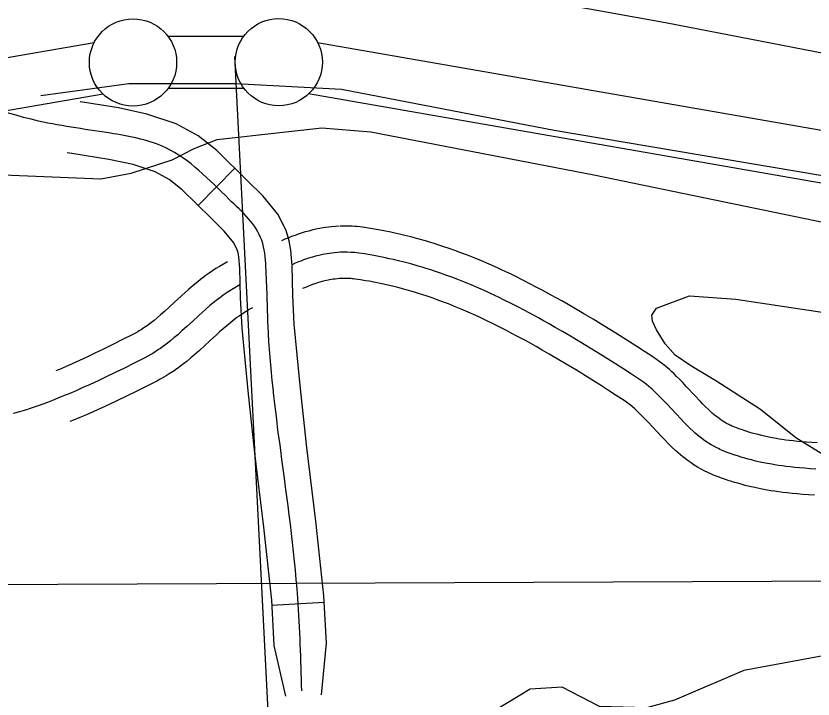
# Model space of a CAD drawing. Extents: x 3508733 to 3546731, y 546897 to 572481.
# Drawn here: x 3519868.3 to 3520325, y 566345.4 to 566737 of the extents above; entities that cross this region are included whole.
import ezdxf

# ---------------------------------------------------------------- set-up
doc = ezdxf.new("R2010")
doc.units = 0
for name, color, linetype in [('V-FLOD-BASE', 7, 'Continuous'), ('V-LEVE-TOET', 7, 'Continuous'), ('V-RIVR-EDGE', 7, 'Continuous'), ('V-RIVR-RANG', 7, 'Continuous'), ('V-ROAD-CNTR', 7, 'Continuous'), ('V-SITE-VEGE', 7, 'Continuous'), ('V-SURV-LINE', 7, 'Continuous'), ('V-TOPO-MINR', 7, 'Continuous')]:
    doc.layers.add(name, color=color, linetype=linetype)

msp = doc.modelspace()

# ---------------------------------------------------------------- linework, layer by layer
at = {"layer": 'V-FLOD-BASE'}
msp.add_lwpolyline([(3519882.53, 566691.51), (3519933.03, 566698.3), (3519994.31, 566698.37), (3520054.78, 566694.96), (3520176.69, 566671.45), (3520329.21, 566645.65), (3520453.06, 566622.12), (3520579.59, 566596.23), (3520635.32, 566585.51), (3520686.83, 566578.32), (3520779.43, 566569.89), (3520915.02, 566555.92), (3521047.91, 566542.76), (3521200.18, 566528.99), (3521368.73, 566513.87), (3521509.85, 566508.75), (3521599.02, 566504.63)], dxfattribs=at)
at = {"layer": 'V-LEVE-TOET'}
for points in [[(3519136.95, 566645.72), (3519372.12, 566675.92), (3519489.29, 566696.05), (3519621.78, 566720.12), (3519657.19, 566727.44), (3519677.73, 566730.33), (3519809.4, 566750.53), (3519924.32, 566763.95), (3519998.4, 566766.58), (3520053.8, 566762.46), (3520145.94, 566750.55), (3520240.34, 566733.18), (3520349.82, 566712.15), (3520483.71, 566688.9), (3520602.97, 566675.12), (3520716.83, 566664.12), (3520853.14, 566649.76), (3521009.68, 566640.98), (3521180.11, 566626.23), (3521374.6, 566613.53), (3521554.75, 566602.16), (3521650.47, 566597.95), (3521677.61, 566597.25)], [(3519138.88, 566534.03), (3519281.88, 566560.69), (3519413.73, 566581.67), (3519589.17, 566614.56), (3519699.83, 566636.3), (3519749.31, 566644.27), (3519784.25, 566647.23), (3519818.9, 566647.6), (3519916.85, 566643.64), (3519934.21, 566646.8), (3519957.69, 566654.58), (3519970.32, 566661.12), (3519983.57, 566666.14), (3520021.21, 566670.31), (3520043.48, 566672.8), (3520071.64, 566670.66), (3520199.35, 566645.93), (3520337.1, 566617.45), (3520480.54, 566589.69), (3520619.04, 566558.1), (3520666.79, 566551.09), (3520747.13, 566543.96)]]:
    msp.add_lwpolyline(points, dxfattribs=at)
at = {"layer": 'V-RIVR-EDGE'}
msp.add_lwpolyline([(3520341.16, 566372.01), (3520285.38, 566361.73), (3520245.51, 566344.67), (3520229.57, 566340.42), (3520202.61, 566341.1), (3520181.19, 566352.18), (3520162.81, 566351), (3520137.65, 566335.75), (3520075.09, 566310.78), (3519983.07, 566268.12), (3519915.01, 566246.84), (3519897.26, 566254.24), (3519873.97, 566252.46), (3519824.3, 566237.26)], dxfattribs=at)
at = {"layer": 'V-RIVR-RANG'}
msp.add_line((3519993.45, 566713.81), (3520044.24, 565715.1), dxfattribs=at)
at = {"layer": 'V-ROAD-CNTR'}
for p, q in [((3519972.6, 566628.38), (3519993.64, 566649.76)), ((3520014.94, 566399.24), (3520044.9, 566400.94))]:
    msp.add_line(p, q, dxfattribs=at)
for points in [[(3520043.36, 566347.88), (3520046.23, 566377.37), (3520044.69, 566404.51), (3520040.02, 566447.38), (3520034.85, 566489.68), (3520031.15, 566525.09), (3520027.71, 566560.27), (3520026.93, 566576.7), (3520026.48, 566593.94), (3520025.79, 566602.73), (3520024.83, 566608.07), (3520023.1, 566613.93), (3520018.36, 566623.36), (3520009.71, 566633.92), (3520000.96, 566642.56), (3519983.43, 566659.81), (3519972.7, 566668.27), (3519960.12, 566675.21), (3519943.25, 566680.78), (3519926.97, 566684.26), (3519905.17, 566687.72), (3519904.97, 566687.75)], [(3520022.97, 566347.06), (3520016.26, 566376.07), (3520014.79, 566402.03), (3520010.21, 566443.94), (3520005.04, 566486.3), (3520001.3, 566522.07), (3519997.78, 566558.1), (3519996.94, 566575.6), (3519996.51, 566592.37), (3519995.99, 566598.91), (3519995.59, 566601.16), (3519995.1, 566602.84), (3519993.04, 566606.92), (3519987.5, 566613.69), (3519979.9, 566621.19), (3519963.56, 566637.27), (3519956.05, 566643.19), (3519948.07, 566647.6), (3519935.39, 566651.79), (3519921.48, 566654.76), (3519900.19, 566658.13), (3519897.55, 566658.6)], [(3520286.4, 566499.01), (3520284.47, 566499.65), (3520283.17, 566500.11), (3520281.13, 566500.86), (3520279.13, 566501.64), (3520278.46, 566501.91), (3520277.82, 566502.19), (3520277.2, 566502.48), (3520276.65, 566502.75), (3520275.4, 566503.41), (3520274.27, 566504.07), (3520273.18, 566504.75), (3520272.13, 566505.45), (3520271.12, 566506.17), (3520270.13, 566506.91), (3520269.18, 566507.66), (3520268.26, 566508.42), (3520267.37, 566509.19), (3520266.53, 566509.93), (3520264.79, 566511.55), (3520263.18, 566513.12), (3520261.66, 566514.67), (3520260.23, 566516.15), (3520257.43, 566519.16), (3520252.35, 566524.65), (3520250.31, 566526.81), (3520248.47, 566528.7), (3520246.81, 566530.36), (3520245.3, 566531.82), (3520243.94, 566533.09), (3520242.68, 566534.24), (3520240.52, 566536.1), (3520238.79, 566537.52), (3520237.38, 566538.61), (3520235.32, 566540.12), (3520233.25, 566541.52), (3520228.43, 566544.66), (3520224.01, 566547.51), (3520219.84, 566550.18), (3520212.03, 566555.12), (3520205.13, 566559.4), (3520199.04, 566563.11), (3520193.67, 566566.32), (3520188.92, 566569.1), (3520184.74, 566571.51), (3520181.04, 566573.61), (3520177.79, 566575.43), (3520174.9, 566577.02), (3520169.85, 566579.75), (3520166.01, 566581.79), (3520163.08, 566583.32), (3520158.69, 566585.56), (3520154.24, 566587.79), (3520151.59, 566589.09), (3520149.02, 566590.32), (3520146.52, 566591.49), (3520144.08, 566592.61), (3520139.4, 566594.7), (3520134.97, 566596.6), (3520130.8, 566598.31), (3520126.88, 566599.86), (3520123.19, 566601.27), (3520119.72, 566602.54), (3520116.46, 566603.69), (3520113.4, 566604.73), (3520110.53, 566605.67), (3520107.83, 566606.53), (3520105.29, 566607.31), (3520102.88, 566608.03), (3520098.44, 566609.28), (3520094.51, 566610.33), (3520091.07, 566611.19), (3520088.05, 566611.91), (3520085.41, 566612.51), (3520083.06, 566613.02), (3520079.04, 566613.83), (3520075.99, 566614.4), (3520073.68, 566614.81), (3520070.25, 566615.38), (3520066.78, 566615.9), (3520065.3, 566616.09), (3520063.83, 566616.25), (3520062.4, 566616.37), (3520060.96, 566616.47), (3520058.37, 566616.56), (3520055.87, 566616.56), (3520053.77, 566616.5)], [(3520053.32, 566616.48), (3520051.37, 566616.36), (3520049.33, 566616.18), (3520047.43, 566615.96), (3520045.66, 566615.72), (3520044, 566615.46), (3520042.45, 566615.18), (3520040.96, 566614.89), (3520038.33, 566614.31), (3520036, 566613.72), (3520033.97, 566613.16), (3520032.2, 566612.63), (3520030.62, 566612.12), (3520028.03, 566611.23), (3520026.05, 566610.49), (3520024.53, 566609.89), (3520022.38, 566609), (3520020.38, 566608.11)], [(3520054.24, 566601.51), (3520052.49, 566601.4), (3520050.84, 566601.25), (3520049.3, 566601.08), (3520047.85, 566600.88), (3520046.49, 566600.66), (3520045.21, 566600.44), (3520044.02, 566600.2), (3520041.78, 566599.71), (3520039.83, 566599.22), (3520038.13, 566598.75), (3520036.64, 566598.3), (3520035.35, 566597.89), (3520033.1, 566597.11), (3520031.42, 566596.48), (3520030.17, 566595.99), (3520028.3, 566595.22), (3520026.46, 566594.4)], [(3520281.66, 566484.78), (3520279.63, 566485.46), (3520278.1, 566485.99), (3520275.82, 566486.83), (3520273.54, 566487.72), (3520272.57, 566488.12), (3520271.63, 566488.53), (3520270.72, 566488.95), (3520269.84, 566489.38), (3520268.15, 566490.28), (3520266.55, 566491.2), (3520265.04, 566492.14), (3520263.61, 566493.1), (3520262.26, 566494.06), (3520260.98, 566495.02), (3520259.76, 566495.99), (3520258.6, 566496.94), (3520257.5, 566497.89), (3520256.44, 566498.83), (3520254.44, 566500.7), (3520252.6, 566502.49), (3520250.9, 566504.21), (3520249.34, 566505.84), (3520246.44, 566508.95), (3520241.39, 566514.41), (3520239.48, 566516.43), (3520237.79, 566518.17), (3520236.29, 566519.67), (3520234.97, 566520.95), (3520233.79, 566522.06), (3520232.74, 566523), (3520230.87, 566524.61), (3520229.44, 566525.78), (3520228.35, 566526.63), (3520226.67, 566527.86), (3520224.95, 566529.03), (3520220.27, 566532.07), (3520215.89, 566534.9), (3520211.79, 566537.53), (3520204.06, 566542.41), (3520197.28, 566546.62), (3520191.3, 566550.26), (3520186.03, 566553.41), (3520181.39, 566556.13), (3520177.29, 566558.49), (3520173.68, 566560.54), (3520170.51, 566562.31), (3520167.71, 566563.86), (3520162.77, 566566.53), (3520159.03, 566568.51), (3520156.2, 566569.99), (3520151.91, 566572.18), (3520147.58, 566574.35), (3520145.05, 566575.59), (3520142.59, 566576.77), (3520140.21, 566577.89), (3520137.89, 566578.95), (3520133.39, 566580.96), (3520129.16, 566582.77), (3520125.19, 566584.4), (3520121.45, 566585.88), (3520117.94, 566587.21), (3520114.65, 566588.42), (3520111.55, 566589.51), (3520108.64, 566590.5), (3520105.92, 566591.4), (3520103.36, 566592.21), (3520100.95, 566592.95), (3520098.7, 566593.62), (3520094.46, 566594.82), (3520090.75, 566595.81), (3520087.51, 566596.62), (3520084.66, 566597.3), (3520082.17, 566597.86), (3520079.99, 566598.33), (3520076.17, 566599.11), (3520073.3, 566599.65), (3520071.15, 566600.03), (3520067.92, 566600.56), (3520064.7, 566601.04), (3520063.52, 566601.2), (3520062.38, 566601.32), (3520061.27, 566601.41), (3520060.19, 566601.49), (3520058.09, 566601.56), (3520056.11, 566601.56), (3520054.24, 566601.51)], [(3519989.44, 566595.98), (3519987.24, 566594.78), (3519984.98, 566593.47), (3519982.86, 566592.16), (3519980.87, 566590.86), (3519979, 566589.58), (3519977.23, 566588.32), (3519975.57, 566587.08), (3519973.99, 566585.87), (3519972.47, 566584.67), (3519969.73, 566582.41), (3519967.21, 566580.25), (3519964.94, 566578.24), (3519962.87, 566576.36), (3519959.16, 566572.96), (3519956.02, 566570.05), (3519953.35, 566567.62), (3519951.06, 566565.59), (3519949.08, 566563.89), (3519947.36, 566562.46), (3519945.87, 566561.28), (3519944.57, 566560.28), (3519943.42, 566559.44), (3519942.43, 566558.73), (3519941.6, 566558.16), (3519940.01, 566557.11), (3519938.85, 566556.4), (3519938.03, 566555.91), (3519936.69, 566555.16), (3519935.26, 566554.41), (3519929.34, 566551.43), (3519923.72, 566548.62), (3519918.46, 566546.03), (3519913.53, 566543.64), (3519908.91, 566541.45), (3519904.59, 566539.44), (3519900.54, 566537.6), (3519896.74, 566535.93), (3519893.19, 566534.4), (3519891.16, 566533.55)], [(3520055.16, 566586.53), (3520053.61, 566586.44), (3520052.35, 566586.33), (3520051.16, 566586.19), (3520050.03, 566586.04), (3520048.97, 566585.87), (3520047.97, 566585.69), (3520047.08, 566585.52), (3520045.23, 566585.11), (3520043.66, 566584.71), (3520042.29, 566584.33), (3520041.08, 566583.97), (3520040.08, 566583.65), (3520038.16, 566582.99), (3520036.79, 566582.48), (3520035.8, 566582.09), (3520034.23, 566581.43), (3520032.53, 566580.68)], [(3520276.92, 566470.55), (3520274.78, 566471.26), (3520273.04, 566471.87), (3520270.51, 566472.8), (3520267.95, 566473.8), (3520266.68, 566474.32), (3520265.44, 566474.87), (3520264.25, 566475.42), (3520263.03, 566476.02), (3520260.89, 566477.15), (3520258.83, 566478.34), (3520256.9, 566479.54), (3520255.09, 566480.75), (3520253.41, 566481.95), (3520251.82, 566483.14), (3520250.34, 566484.32), (3520248.94, 566485.47), (3520247.63, 566486.6), (3520246.35, 566487.73), (3520244.09, 566489.84), (3520242.02, 566491.86), (3520240.15, 566493.75), (3520238.44, 566495.54), (3520235.45, 566498.74), (3520230.43, 566504.17), (3520228.65, 566506.05), (3520227.11, 566507.64), (3520225.78, 566508.97), (3520224.63, 566510.08), (3520223.63, 566511.02), (3520222.8, 566511.77), (3520221.23, 566513.12), (3520220.1, 566514.05), (3520219.31, 566514.66), (3520218.02, 566515.6), (3520216.65, 566516.54), (3520212.12, 566519.48), (3520207.78, 566522.28), (3520203.73, 566524.87), (3520196.1, 566529.7), (3520189.42, 566533.85), (3520183.55, 566537.42), (3520178.39, 566540.5), (3520173.85, 566543.16), (3520169.85, 566545.47), (3520166.33, 566547.47), (3520163.23, 566549.2), (3520160.52, 566550.69), (3520155.68, 566553.31), (3520152.04, 566555.24), (3520149.31, 566556.66), (3520145.14, 566558.8), (3520140.93, 566560.9), (3520138.51, 566562.09), (3520136.16, 566563.21), (3520133.89, 566564.28), (3520131.7, 566565.28), (3520127.38, 566567.21), (3520123.36, 566568.93), (3520119.58, 566570.49), (3520116.03, 566571.89), (3520112.7, 566573.16), (3520109.57, 566574.31), (3520106.64, 566575.34), (3520103.89, 566576.28), (3520101.3, 566577.13), (3520098.88, 566577.89), (3520096.61, 566578.59), (3520094.52, 566579.21), (3520090.49, 566580.35), (3520087, 566581.28), (3520083.94, 566582.05), (3520081.27, 566582.69), (3520078.93, 566583.22), (3520076.91, 566583.65), (3520073.29, 566584.39), (3520070.61, 566584.89), (3520068.63, 566585.24), (3520065.59, 566585.74), (3520062.61, 566586.19), (3520061.74, 566586.3), (3520060.93, 566586.39), (3520060.14, 566586.46), (3520059.42, 566586.5), (3520057.81, 566586.56), (3520056.34, 566586.56), (3520054.72, 566586.51)], [(3519996.61, 566582.8), (3519994.59, 566581.71), (3519992.7, 566580.61), (3519990.9, 566579.5), (3519989.2, 566578.39), (3519987.59, 566577.29), (3519986.06, 566576.19), (3519984.61, 566575.11), (3519983.22, 566574.05), (3519981.89, 566573), (3519979.38, 566570.93), (3519977.07, 566568.95), (3519974.95, 566567.06), (3519972.98, 566565.28), (3519969.33, 566561.93), (3519966.16, 566559), (3519963.38, 566556.47), (3519960.92, 566554.29), (3519958.75, 566552.42), (3519956.82, 566550.82), (3519955.1, 566549.45), (3519953.58, 566548.29), (3519952.23, 566547.29), (3519951.03, 566546.44), (3519949.97, 566545.71), (3519948.07, 566544.46), (3519946.62, 566543.57), (3519945.52, 566542.91), (3519943.83, 566541.97), (3519942.11, 566541.07), (3519936.07, 566538.02), (3519930.38, 566535.18), (3519925.04, 566532.55), (3519920.02, 566530.12), (3519915.29, 566527.87), (3519910.85, 566525.81), (3519906.67, 566523.91), (3519902.73, 566522.18), (3519899.04, 566520.59), (3519895.56, 566519.13), (3519892.28, 566517.81), (3519889.21, 566516.6), (3519886.31, 566515.49), (3519883.59, 566514.49), (3519881.03, 566513.57), (3519878.63, 566512.74), (3519876.37, 566511.98), (3519874.25, 566511.28), (3519870.25, 566510.04), (3519866.74, 566509.01)], [(3520003.77, 566569.63), (3520001.95, 566568.63), (3520000.41, 566567.74), (3519998.94, 566566.83), (3519997.54, 566565.91), (3519996.19, 566564.99), (3519994.89, 566564.07), (3519993.65, 566563.14), (3519992.44, 566562.22), (3519991.32, 566561.33), (3519989.03, 566559.44), (3519986.93, 566557.64), (3519984.95, 566555.89), (3519983.09, 566554.2), (3519979.5, 566550.9), (3519976.3, 566547.95), (3519973.41, 566545.31), (3519970.79, 566542.99), (3519968.42, 566540.95), (3519966.27, 566539.18), (3519964.34, 566537.63), (3519962.59, 566536.3), (3519961.03, 566535.14), (3519959.63, 566534.15), (3519958.33, 566533.25), (3519956.14, 566531.82), (3519954.4, 566530.74), (3519953.01, 566529.91), (3519950.98, 566528.78), (3519948.96, 566527.72), (3519942.79, 566524.61), (3519937.05, 566521.75), (3519931.63, 566519.07), (3519926.51, 566516.59), (3519921.67, 566514.3), (3519917.1, 566512.17), (3519912.79, 566510.22), (3519908.73, 566508.42), (3519904.88, 566506.77), (3519901.26, 566505.26), (3519899.18, 566504.42)], [(3520327.37, 566492.25), (3520324.21, 566492.43), (3520321.26, 566492.63), (3520318.51, 566492.86), (3520315.96, 566493.1), (3520313.57, 566493.35), (3520311.35, 566493.62), (3520309.27, 566493.9), (3520307.33, 566494.18), (3520305.52, 566494.46), (3520303.87, 566494.74), (3520300.67, 566495.33), (3520297.93, 566495.91), (3520295.54, 566496.45), (3520293.46, 566496.97), (3520291.65, 566497.45), (3520290.07, 566497.89), (3520288.73, 566498.28), (3520286.13, 566499.1)], [(3520326.61, 566477.27), (3520323.27, 566477.46), (3520320.14, 566477.68), (3520317.2, 566477.91), (3520314.45, 566478.17), (3520311.88, 566478.45), (3520309.47, 566478.74), (3520307.21, 566479.04), (3520305.09, 566479.35), (3520303.11, 566479.66), (3520301.25, 566479.97), (3520297.77, 566480.62), (3520294.72, 566481.25), (3520292.06, 566481.86), (3520289.74, 566482.44), (3520287.71, 566482.98), (3520285.93, 566483.47), (3520284.38, 566483.93), (3520281.66, 566484.78)], [(3520325.85, 566462.29), (3520322.32, 566462.49), (3520319.01, 566462.72), (3520315.89, 566462.97), (3520312.95, 566463.25), (3520310.19, 566463.54), (3520307.59, 566463.86), (3520305.14, 566464.18), (3520302.85, 566464.51), (3520300.69, 566464.85), (3520298.62, 566465.2), (3520294.86, 566465.9), (3520291.52, 566466.6), (3520288.58, 566467.27), (3520286.02, 566467.91), (3520283.76, 566468.5), (3520281.79, 566469.06), (3520280.02, 566469.58), (3520277.19, 566470.46)]]:
    msp.add_lwpolyline(points, dxfattribs=at)
msp.add_spline([(3520032.04, 566350.14), (3520029.74, 566403.27), (3520019.95, 566487.99), (3520012.74, 566559.19), (3520011.49, 566593.15), (3520009.1, 566608.38), (3519990.43, 566631.88), (3519954.1, 566661.41), (3519924.22, 566669.51), (3519881.26, 566676.74), (3519812.86, 566698.04), (3519749.1, 566710.48), (3519687.29, 566722.5), (3519664.74, 566737.86), (3519659.15, 566745.95), (3519651.98, 566775.32)], degree=3, dxfattribs=at)
at = {"layer": 'V-SITE-VEGE'}
msp.add_lwpolyline([(3520337.07, 566481.67), (3520315.07, 566495.22), (3520294.91, 566511.36), (3520269.34, 566527.91), (3520254.99, 566536.44), (3520246.04, 566542.45), (3520240.21, 566549.08), (3520235.21, 566557.01), (3520232.97, 566561.96), (3520232.52, 566565.41), (3520235.19, 566569.48), (3520254.14, 566576.49), (3520280.7, 566574.71), (3520332.63, 566566.73)], dxfattribs=at)
at = {"layer": 'V-SURV-LINE'}
for points in [[(3518617.93, 566497.97), (3519913.1, 566721.77)], [(3519955.28, 566725.43), (3519998.84, 566725.5)], [(3520041.09, 566721.88), (3520626.25, 566619.85)], [(3519998.89, 566695.5), (3519955.33, 566695.43)], [(3519918.21, 566692.21), (3518623.04, 566468.41)], [(3520621.1, 566590.3), (3520035.94, 566692.32)]]:
    msp.add_lwpolyline(points, dxfattribs=at)
for centre in [(3519935.34, 566710.39), (3520018.84, 566710.53)]:
    msp.add_circle(centre, 25, dxfattribs=at)
at = {"layer": 'V-TOPO-MINR'}
msp.add_lwpolyline([(3521715.3, 566351.29), (3521606.07, 566357.28), (3521496.84, 566363.43), (3520889.5, 566398.34), (3520853.31, 566400.3), (3520817.11, 566402.1), (3520780.9, 566403.66), (3520744.68, 566405.06), (3520660.38, 566408.04), (3520582, 566410.35), (3520503.6, 566412.03), (3520425.2, 566412.79), (3520346.78, 566412.92), (3519801.18, 566410.62), (3519783.46, 566410.5), (3519765.74, 566410.3), (3519748.02, 566410.02), (3519730.3, 566409.66), (3519413.17, 566402.42), (3519267.76, 566398.46), (3519122.37, 566393.66)], dxfattribs=at)

doc.saveas('drawing.dxf')
